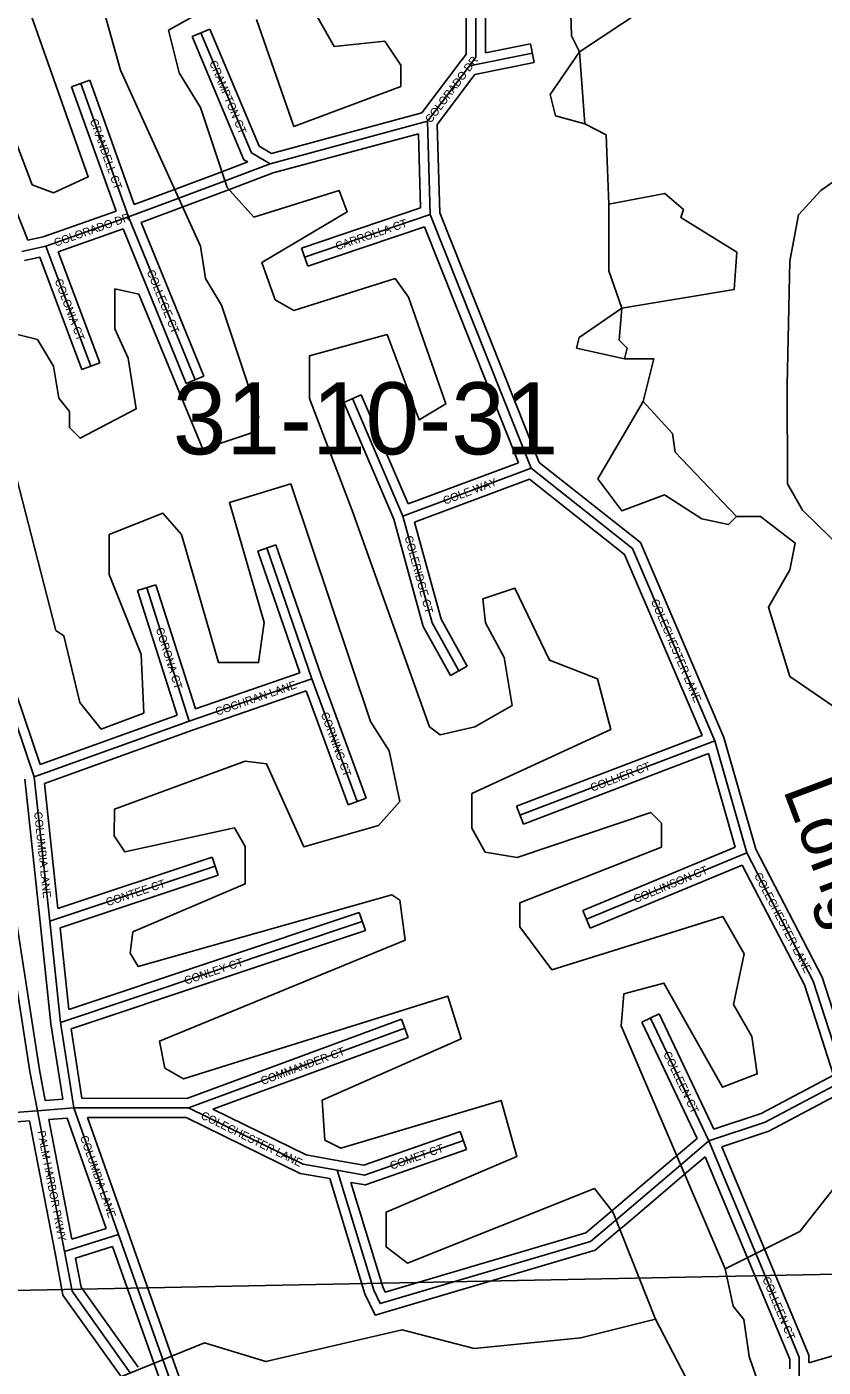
# Model space of a CAD drawing. Extents: x 457167 to 656239, y 1787309 to 1969297.
# Drawn here: x 586299 to 588786, y 1908451 to 1912639 of the extents above; entities that cross this region are included whole.
import ezdxf

# ---------------------------------------------------------------- set-up
doc = ezdxf.new("R2010")
doc.units = 0
for name, color, linetype in [('Level 1', 7, 'Continuous'), ('Level 2', 7, 'Continuous'), ('Level 31', 7, 'Continuous'), ('Level 32', 7, 'Continuous'), ('Level 34', 7, 'Continuous'), ('Level 41', 7, 'Continuous'), ('Level 5', 7, 'Continuous'), ('Level 7', 7, 'Continuous')]:
    doc.layers.add(name, color=color, linetype=linetype)

msp = doc.modelspace()

# ---------------------------------------------------------------- linework, layer by layer
at = {"layer": 'Level 1'}
msp.add_line((585074.96, 1908666.844), (589240.382, 1908749.669), dxfattribs=at)
at = {"layer": 'Level 31'}
for p, q in [((587681.166, 1912517.128), (587877.975, 1912556.401)), ((587550.535, 1912343.55), (587681.166, 1912517.128)), ((586616.505, 1912044.928), (586466.954, 1912461.944)), ((587550.535, 1912343.55), (587058.604, 1912211.01)), ((587558.577, 1912051.893), (587550.535, 1912343.55)), ((586918.023, 1912157.818), (587058.604, 1912211.01)), ((586773.308, 1912103.542), (586918.023, 1912157.818)), ((586616.505, 1912044.928), (586773.308, 1912103.542)), ((586357.936, 1911953.777), (586616.505, 1912044.928)), ((586824.054, 1911536.165), (586616.505, 1912044.928)), ((587166.442, 1911919.166), (587558.577, 1912051.893)), ((587873.999, 1911259.296), (587558.577, 1912051.893)), ((586282.895, 1911937.191), (586357.936, 1911953.777)), ((586498.985, 1911578.596), (586357.936, 1911953.777)), ((587473.561, 1911109.854), (587315.957, 1911477.061)), ((587473.561, 1911109.854), (587873.999, 1911259.296)), ((587189.42, 1910602.011), (587048.422, 1911010.645)), ((586805.85, 1910469.272), (586673.135, 1910886.256)), ((586805.85, 1910469.272), (587189.42, 1910602.011)), ((587330.468, 1910218.105), (587189.42, 1910602.011)), ((586322.076, 1910294.908), (586805.85, 1910469.272)), ((587838.949, 1910175.706), (588447.736, 1910408.044)), ((588547.22, 1910058.037), (588447.736, 1910408.044)), ((586370.177, 1909843.9), (586322.076, 1910294.908)), ((588046.86, 1909850.226), (588547.22, 1910058.037)), ((586370.177, 1909843.9), (586887.326, 1910016.021)), ((586403.911, 1909527.831), (586370.177, 1909843.9)), ((586403.911, 1909527.831), (587346.618, 1909843.159)), ((588429.245, 1909157.875), (588246.543, 1909541.49)), ((586445.366, 1909260.84), (586403.911, 1909527.831)), ((586803.909, 1909260.528), (587479.499, 1909509.453)), ((586331.874, 1909251.963), (586445.366, 1909260.84)), ((586331.874, 1909251.963), (586416.234, 1908812.524)), ((586803.909, 1909260.528), (586445.366, 1909260.84)), ((586585.434, 1908864.933), (586445.366, 1909260.84)), ((588340.105, 1909081.675), (588429.245, 1909157.875)), ((588576.09, 1908805.965), (588429.245, 1909157.875)), ((588236.321, 1908993.136), (588340.105, 1909081.675)), ((588138.267, 1908909.678), (588236.321, 1908993.136)), ((586416.234, 1908812.524), (586585.434, 1908864.933)), ((586723.609, 1908474.485), (586585.434, 1908864.933)), ((586785.269, 1908300.911), (586723.609, 1908474.485))]:
    msp.add_line(p, q, dxfattribs=at)
for points in [[(587681.166, 1912517.128), (587700.92, 1912543.638), (587701.212, 1912701.821), (587652.182, 1912827.733)], [(587058.604, 1912211.01), (587000.185, 1912244.575), (586842.605, 1912619.786)], [(586322.076, 1910294.908), (585915.279, 1911496.063), (585790.859, 1911754.486)], [(588447.736, 1910408.044), (588190.427, 1911008.889), (587873.999, 1911259.296)], [(587647.799, 1910626.249), (587564.801, 1910776.587), (587473.561, 1911109.854)], [(585921.166, 1910912.041), (586177.932, 1910210.816), (586308.266, 1909374.555), (586331.874, 1909251.963)], [(588429.245, 1909157.875), (588604.49, 1909215.737), (588854.567, 1909348.738), (588755.003, 1909657.288), (588547.22, 1910058.037)], [(585905.591, 1909065.131), (586105.21, 1909235.301), (586331.874, 1909251.963)], [(587268.256, 1909066.202), (587161.808, 1909084.946), (586803.909, 1909260.528)], [(587662.254, 1909158.926), (587353.733, 1909051.133), (587268.256, 1909066.202)], [(587268.256, 1909066.202), (587382.308, 1908691.075), (587402.256, 1908649.582), (588059.634, 1908843.277), (588138.267, 1908909.678)], [(586416.234, 1908812.524), (586439.84, 1908688.113), (586621.815, 1908433.221)], [(588711.44, 1908423.53), (588711.546, 1908482.076), (588576.09, 1908805.965)]]:
    msp.add_lwpolyline(points, dxfattribs=at)
at = {"layer": 'Level 32'}
for p, q in [((586814.945, 1912608.169), (586870.266, 1912631.401)), ((587730.947, 1912557.652), (587872.104, 1912585.821)), ((587872.104, 1912585.821), (587883.846, 1912526.979)), ((587532.769, 1912369.832), (587657.195, 1912535.167)), ((587698.258, 1912489.945), (587883.846, 1912526.979)), ((586301.403, 1911972.006), (586103.293, 1912473.703)), ((586438.715, 1912451.816), (586495.193, 1912472.071)), ((586634.481, 1912083.675), (586495.193, 1912472.071)), ((587580.815, 1912333.891), (587698.259, 1912489.946)), ((586578.084, 1912063.193), (586438.715, 1912451.816)), ((587532.769, 1912369.833), (587062.786, 1912243.206)), ((587521.596, 1912304.681), (587067.839, 1912182.426)), ((587527.978, 1912073.208), (587521.596, 1912304.681)), ((587588.42, 1912058.039), (587580.814, 1912333.89)), ((586762.773, 1912131.632), (586907.488, 1912185.907)), ((586907.488, 1912185.907), (586988.634, 1912216.611)), ((586928.64, 1912129.758), (587067.838, 1912182.426)), ((586634.481, 1912083.675), (586762.803, 1912131.644)), ((586783.843, 1912075.451), (586928.559, 1912129.727)), ((586349.682, 1911982.677), (586578.084, 1912063.193)), ((586655.957, 1912027.645), (586783.813, 1912075.44)), ((587156.824, 1911947.583), (587527.978, 1912073.207)), ((587898.907, 1911277.841), (587588.419, 1912058.039)), ((586851.833, 1911547.496), (586655.957, 1912027.645)), ((587176.06, 1911890.749), (587541.23, 1912014.347)), ((587834.79, 1911276.684), (587541.23, 1912014.347)), ((586301.402, 1911972.006), (586349.681, 1911982.676)), ((586396.797, 1911935.665), (586599.525, 1912007.13)), ((586796.276, 1911524.833), (586599.525, 1912007.13)), ((586527.067, 1911589.153), (586396.797, 1911935.666)), ((587156.824, 1911947.583), (587176.06, 1911890.749)), ((586291.395, 1911908.344), (586339.01, 1911918.869)), ((586470.904, 1911568.038), (586339.01, 1911918.868)), ((586470.904, 1911568.038), (586527.067, 1911589.153)), ((586796.276, 1911524.833), (586851.833, 1911547.496)), ((587288.389, 1911465.229), (587343.526, 1911488.894)), ((587489.854, 1911147.956), (587343.526, 1911488.894)), ((587445.175, 1911099.928), (587288.389, 1911465.229)), ((587489.855, 1911147.955), (587834.79, 1911276.683)), ((587509.737, 1911091.331), (587868.644, 1911225.275)), ((587020.063, 1911000.859), (587076.782, 1911020.431)), ((587217.684, 1910612.077), (587076.782, 1911020.431)), ((587151.284, 1910620.559), (587020.063, 1911000.859)), ((586644.549, 1910877.157), (586701.723, 1910895.354)), ((586825.109, 1910507.681), (586701.723, 1910895.354)), ((586768.503, 1910487.7), (586644.549, 1910877.157)), ((587621.535, 1910611.749), (587674.063, 1910640.748)), ((586825.109, 1910507.682), (587151.285, 1910620.559)), ((587358.628, 1910228.451), (587217.684, 1910612.076)), ((586816.023, 1910441.048), (587171.413, 1910564.031)), ((587302.309, 1910207.759), (587171.413, 1910564.032)), ((586340.68, 1910333.502), (586768.502, 1910487.7)), ((586354.406, 1910274.67), (586816.023, 1910441.048)), ((587828.252, 1910203.734), (588407.866, 1910424.937)), ((588575.249, 1910069.155), (588476.069, 1910418.09)), ((587849.645, 1910147.676), (588427.834, 1910368.336)), ((588511.067, 1910075.506), (588427.834, 1910368.336)), ((586340.346, 1909840.718), (586292.598, 1910288.426)), ((586396.058, 1909884.131), (586354.406, 1910274.67)), ((587302.309, 1910207.759), (587358.628, 1910228.451)), ((587828.252, 1910203.734), (587849.645, 1910147.676)), ((586396.058, 1909884.131), (586877.853, 1910044.486)), ((586877.853, 1910044.486), (586896.801, 1909987.556)), ((588035.354, 1909877.931), (588511.067, 1910075.506)), ((588058.368, 1909822.519), (588533.274, 1910019.759)), ((586402.573, 1909823.062), (586896.801, 1909987.556)), ((588035.354, 1909877.931), (588058.368, 1909822.519)), ((586374.157, 1909523.935), (586340.347, 1909840.716)), ((586429.783, 1909568.119), (587337.102, 1909871.61)), ((587337.102, 1909871.61), (587356.135, 1909814.708)), ((586429.783, 1909568.12), (586402.573, 1909823.062)), ((586437.442, 1909507.412), (587356.135, 1909814.708)), ((588219.457, 1909528.59), (588273.629, 1909554.39)), ((588444.957, 1909194.656), (588273.629, 1909554.39)), ((586410.755, 1909288.223), (586374.157, 1909523.935)), ((586471.072, 1909290.818), (586437.442, 1909507.412)), ((586798.571, 1909290.533), (587469.126, 1909537.603)), ((587469.126, 1909537.603), (587489.872, 1909481.301)), ((588392.272, 1909165.736), (588219.457, 1909528.59)), ((586880.029, 1909256.601), (587489.872, 1909481.301)), ((586356.264, 1909283.962), (586410.755, 1909288.225)), ((586798.571, 1909290.532), (586471.072, 1909290.817)), ((586307.447, 1909220.085), (586386.772, 1908806.867)), ((586367.663, 1909224.669), (586424.76, 1909229.135)), ((586367.663, 1909224.669), (586439.377, 1908851.099)), ((586546.742, 1908884.355), (586424.761, 1909229.136)), ((586796.935, 1909230.533), (586487.816, 1909230.801)), ((586613.718, 1908874.939), (586487.816, 1909230.801)), ((587672.149, 1909130.604), (587652.359, 1909187.248)), ((588320.612, 1909104.478), (588392.273, 1909165.736)), ((588603.777, 1908817.518), (588469.404, 1909139.54)), ((588216.851, 1909015.96), (588320.634, 1909104.498)), ((588359.599, 1909058.87), (588417.424, 1909108.301)), ((588548.404, 1908794.411), (588417.424, 1909108.301)), ((588255.793, 1908970.311), (588359.576, 1909058.85)), ((588118.912, 1908932.6), (588216.877, 1909015.981)), ((588157.713, 1908886.832), (588255.767, 1908970.29)), ((586439.377, 1908851.099), (586546.741, 1908884.355)), ((586751.891, 1908484.492), (586613.717, 1908874.941)), ((586450.704, 1908791.792), (586566.773, 1908827.744)), ((586695.329, 1908464.476), (586566.773, 1908827.745)), ((588741.515, 1908463.847), (589034.867, 1908551.666)), ((586735.549, 1908351.253), (586695.34, 1908464.441)), ((586808.84, 1908324.18), (586751.879, 1908484.526))]:
    msp.add_line(p, q, dxfattribs=at)
for points in [[(587730.947, 1912557.652), (587731.224, 1912707.431), (587680.137, 1912838.619)], [(587657.109, 1912535.054), (587670.938, 1912553.611), (587671.201, 1912696.213), (587634.722, 1912789.895)], [(586988.634, 1912216.611), (586976.45, 1912223.611), (586814.945, 1912608.169)], [(587062.786, 1912243.206), (587023.92, 1912265.537), (586870.266, 1912631.401)], [(586340.68, 1910333.502), (585943.105, 1911507.425), (585832.177, 1911737.826)], [(588476.069, 1910418.09), (588215.009, 1911027.693), (587898.907, 1911277.841)], [(588407.866, 1910424.938), (588165.844, 1910990.086), (587868.644, 1911225.275)], [(587621.535, 1910611.749), (587536.809, 1910765.217), (587445.174, 1911099.928)], [(587674.063, 1910640.748), (587592.793, 1910787.956), (587509.737, 1911091.331)], [(585949.337, 1910922.357), (586207.119, 1910218.356), (586337.826, 1909379.703), (586356.264, 1909283.962)], [(588469.404, 1909139.54), (588616.321, 1909188.05), (588890.832, 1909334.045), (588782.786, 1909668.878), (588575.249, 1910069.155)], [(588444.957, 1909194.656), (588592.659, 1909243.425), (588818.302, 1909363.431), (588727.219, 1909645.697), (588533.274, 1910019.759)], [(587273.459, 1909095.749), (587171.201, 1909113.755), (586880.029, 1909256.601)], [(585925.054, 1909042.3), (586117.201, 1909206.101), (586307.447, 1909220.085)], [(587244.912, 1909039.851), (587152.414, 1909056.138), (586796.935, 1909230.532)], [(587652.359, 1909187.248), (587351.229, 1909082.038), (587273.464, 1909095.747)], [(587672.149, 1909130.604), (587356.235, 1909020.229), (587311.175, 1909028.172)], [(587244.912, 1909039.851), (587354.274, 1908680.148), (587386.269, 1908613.596), (588074.167, 1908816.283), (588157.623, 1908886.757)], [(587311.175, 1909028.172), (587410.342, 1908702.002), (587418.242, 1908685.568), (588045.1, 1908870.271), (588118.912, 1908932.6)], [(586386.759, 1908806.931), (586411.594, 1908676.046), (586597.399, 1908415.789)], [(586450.704, 1908791.792), (586468.086, 1908700.181), (586646.231, 1908450.654)], [(588681.482, 1908445.999), (588681.535, 1908476.081), (588548.413, 1908794.39)], [(588741.514, 1908463.848), (588741.558, 1908488.071), (588603.768, 1908817.541)]]:
    msp.add_lwpolyline(points, dxfattribs=at)
at = {"layer": 'Level 5'}
for p, q in [((588262.674, 1908600.235), (588357.379, 1908418.201)), ((588555.386, 1908484.486), (588588.361, 1908387.391))]:
    msp.add_line(p, q, dxfattribs=at)
for points in [[(589168.049, 1910270.728), (589176.197, 1910558.717), (589158.551, 1910643.842), (589058.689, 1910787.661), (588938.461, 1910916.973), (588721.44, 1911128.281), (588674.549, 1911210.551), (588673.839, 1911518.921), (588682.173, 1911906.911), (588708.496, 1912050.866), (588778.559, 1912127.466), (588883.894, 1912201.094), (588925.013, 1912265.747), (588924.833, 1912342.113), (589012.18, 1912662.323), (589088.179, 1912859.279), (589161.19, 1912985.694), (589228.204, 1913135.757), (589240.084, 1913203.373), (589227.733, 1913579.402), (589209.623, 1913935.077), (589206.498, 1913964.538), (589133.194, 1914202.493), (589031.723, 1914329.589)], [(586307.963, 1912687.143), (586490.802, 1912170.091), (586382.401, 1912120.21), (586315.71, 1912145.281), (586149.472, 1912578.94), (585991.021, 1912529.118), (586024.134, 1912304.002), (586057.415, 1912253.921), (586098.809, 1911987.126), (585998.739, 1911953.874), (585948.758, 1911987.285), (585607.97, 1912937.986)], [(586265.206, 1911678.509), (586331.897, 1911661.739), (586381.819, 1911578.347), (586398.4, 1911478.275), (586431.671, 1911436.564), (586431.642, 1911386.542), (586464.953, 1911353.162), (586640.114, 1911444.665), (586615.271, 1911603.089), (586573.679, 1911694.861), (586573.818, 1911819.904), (586648.809, 1911803.134), (586848.359, 1911319.433), (586998.479, 1911369.285), (587023.549, 1911419.266), (586907.203, 1911769.524), (586857.281, 1911852.926), (586840.699, 1911952.988), (586591.199, 1912503.451), (586533.075, 1912711.925)], [(587016.512, 1912661.386), (587132.859, 1912327.799), (587466.471, 1912452.483), (587466.54, 1912519.175), (587416.589, 1912594.266), (587258.197, 1912577.766), (587191.634, 1912694.538)], [(588025.107, 1912560.269), (588225.338, 1912693.453)], [(588479.574, 1908758.4), (588155.27, 1909517.366), (588163.709, 1909617.369), (588288.779, 1909650.591), (588471.827, 1909325.273), (588580.258, 1909366.855), (588563.716, 1909483.568), (588505.464, 1909583.67), (588538.972, 1909742.024), (588472.409, 1909858.796), (587938.694, 1909692.66), (587838.821, 1909826.142), (587838.88, 1909901.164), (588280.904, 1910075.771), (588280.963, 1910150.802), (588247.652, 1910184.183), (587830.709, 1910042.887), (587730.677, 1910059.687), (587689.095, 1910134.749), (587689.184, 1910243.121), (588122.897, 1910442.739), (588081.384, 1910601.162), (587931.391, 1910659.683), (587823.247, 1910884.887), (587723.186, 1910851.646), (587731.457, 1910776.615), (587789.679, 1910668.182), (587814.522, 1910518.089), (587697.751, 1910451.536), (587589.35, 1910426.626), (587556.039, 1910451.666), (587314.997, 1911127.171), (587182, 1911477.459), (587182.139, 1911610.841), (587423.951, 1911677.275), (587523.726, 1911410.379), (587607.126, 1911460.331), (587490.77, 1911793.918), (587449.159, 1911852.299), (587132.276, 1911752.595), (587073.955, 1911786.006), (587032.403, 1911902.778), (587299.324, 1912060.873), (587274.383, 1912127.595), (587007.53, 1912044.491), (586924.259, 1912136.293), (586841.154, 1912386.479), (586774.601, 1912494.921), (586741.379, 1912628.334), (586816.469, 1912669.956)], [(588041.55, 1912335.194), (587949.879, 1912360.294), (587933.278, 1912426.986), (588025.107, 1912560.269)], [(588116.314, 1912084.998), (588108.201, 1912301.743), (588041.55, 1912335.194)], [(588157.639, 1911759.851), (588507.823, 1911817.814), (588516.292, 1911934.526), (588341.328, 1912043.088), (588349.698, 1912068.069), (588291.406, 1912118.15), (588116.314, 1912084.998)], [(588165.812, 1911601.426), (588015.789, 1911634.936), (588024.159, 1911668.277), (588157.639, 1911759.851)], [(588224.004, 1911467.984), (588257.513, 1911601.327), (588165.812, 1911601.426)], [(588515.423, 1911109.226), (588490.373, 1911084.246), (588407.012, 1911100.986), (588290.409, 1911176.147), (588156.958, 1911126.286), (588082.065, 1911226.387), (588224.004, 1911467.984)], [(588262.674, 1908600.235), (588129.618, 1908933.822), (588071.366, 1909008.914), (587487.561, 1908776.115), (587420.939, 1908826.236), (587421.038, 1908934.609), (587829.701, 1909109.215), (587779.878, 1909284.339), (587279.544, 1909134.813), (587229.563, 1909159.883), (587221.351, 1909284.936), (587655.034, 1909476.213), (587613.511, 1909609.626), (586787.934, 1909352.076), (586729.613, 1909385.486), (586713.032, 1909468.888), (587480.298, 1909784.85), (587463.755, 1909909.892), (587438.775, 1909926.602), (586646.608, 1909702.373), (586621.627, 1909744.084), (586630.026, 1909810.776), (586980.319, 1909960.441), (586980.447, 1910077.144), (586947.165, 1910135.535), (586605.282, 1910060.861), (586572.001, 1910110.912), (586572.1, 1910194.285), (586980.734, 1910343.911), (587047.394, 1910335.511), (587163.839, 1910076.955), (587397.321, 1910143.377), (587464.081, 1910218.34), (587430.929, 1910376.763), (587372.667, 1910468.536), (587123.364, 1911210.732), (586931.562, 1911152.6), (587039.538, 1910777.341), (587022.739, 1910652.328), (586897.698, 1910652.457), (586781.411, 1911052.726), (586723.119, 1911119.487), (586556.328, 1911052.955), (586556.199, 1910927.912), (586655.944, 1910677.726), (586664.087, 1910494.292), (586530.676, 1910444.441), (586464.084, 1910527.862), (586414.26, 1910736.336), (586389.28, 1910753.017), (586248.15, 1911303.38)], [(588897.88, 1910175.126), (588839.885, 1910500.314), (588681.592, 1910608.846), (588615.128, 1910825.691), (588681.947, 1910942.303), (588698.716, 1911025.666), (588590.444, 1911109.127), (588515.423, 1911109.226)], [(588479.574, 1908758.4), (588713.126, 1908874.854), (588930.155, 1909149.721), (589013.555, 1909191.303), (589238.698, 1909241.096), (589388.849, 1909340.969)], [(588555.386, 1908484.486), (588537.768, 1908599.946), (588504.456, 1908641.657), (588479.574, 1908758.4)], [(586586.854, 1908418.631), (586853.746, 1908526.716), (587045.419, 1908468.166), (587470.664, 1908567.74), (587695.708, 1908509.16), (588029.191, 1908542.142), (588262.674, 1908600.235)]]:
    msp.add_lwpolyline(points, dxfattribs=at)
at = {"layer": 'Level 7'}
msp.add_line((588041.55, 1912335.194), (588025.107, 1912560.269), dxfattribs=at)
for points in [[(588025.107, 1912560.269), (588000.156, 1912610.32), (587992.112, 1912885.426), (587909.077, 1913185.633), (587667.778, 1913619.383)], [(588157.639, 1911759.851), (588116.087, 1911876.593), (588116.314, 1912084.998)], [(588165.812, 1911601.426), (588174.181, 1911634.777), (588149.21, 1911659.818), (588157.639, 1911759.851)], [(588515.423, 1911109.226), (588323.878, 1911309.491), (588315.607, 1911367.841), (588224.004, 1911467.984)]]:
    msp.add_lwpolyline(points, dxfattribs=at)

# ---------------------------------------------------------------- texts
at = {"layer": 'Level 2'}
msp.add_text('31-10-31', height=225, dxfattribs=at).set_placement((586754.789, 1911302.967))
at = {"layer": 'Level 34'}
for s, height, rotation, p in [('CRAMPTON CT', 25, 292.7807, (586867.98, 1912527.089)), ('COLORADO DR', 25, 53.034889, (587560.498, 1912336.001)), ('CRANDELL CT', 25, 289.728503, (586495.198, 1912346.163)), ('COLORADO DR', 25, 19.417836, (586388.896, 1911951.438)), ('CARROLLA CT', 25, 18.698925, (587267.619, 1911940.216)), ('COLONIA CT', 24.9992, 290.60325, (586385.008, 1911846.249)), ('COLLEGE CT', 25, 292.192358, (586672.837, 1911873.751)), ('COLE WAY', 25, 20.464842, (587604.233, 1911145.277)), ('COLERIDGE CT', 25, 285.310436, (587478.308, 1911045.18)), ('COLECHESTER LANE', 25, 293.182336, (588247.334, 1910844.256)), ('CORONA CT', 25, 287.654353, (586700.931, 1910757.708)), ('COCHRAN LANE', 25, 19.088186, (586892.786, 1910486.131)), ('CORNING CT', 25, 290.17285, (587216.44, 1910492.221)), ('COLLIER CT', 25, 20.888261, (588064.818, 1910248.527)), ('COLUMBIA LANE', 25, 276.086947, (586321.223, 1910185.053)), ('COLLINSON CT', 25, 22.553683, (588200.174, 1909900.366)), ('CONTEE CT', 25, 18.408214, (586550.666, 1909890.798)), ('COLECHESTER LANE', 25, 297.405583, (588569.559, 1909987.801)), ('CONLEY CT', 25, 18.494142, (586795.445, 1909645.617)), ('COMMANDER CT', 25, 20.225961, (587034.755, 1909332.265)), ('COLLEEN CT', 25, 295.466422, (588285.777, 1909430.041)), ('COLECHESTER LANE', 25, 333.867711, (586839.929, 1909228.936)), ('PALM HARBOR PKWY', 25, 280.866339, (586331.585, 1909187.173)), ('COLUMBIA LANE', 25, 289.482856, (586464.381, 1909169.62)), ('COMET CT', 25, 19.257936, (587438.079, 1909067.363)), ('COLLEEN CT', 25, 292.695078, (588595.648, 1908726.806))]:
    msp.add_text(s, height=height, rotation=rotation, dxfattribs=at).set_placement(p)
at = {"layer": 'Level 41'}
msp.add_text('Long Creek', height=160, rotation=290.660022, dxfattribs=at).set_placement((588659.509, 1910255.294))

doc.saveas('drawing.dxf')
